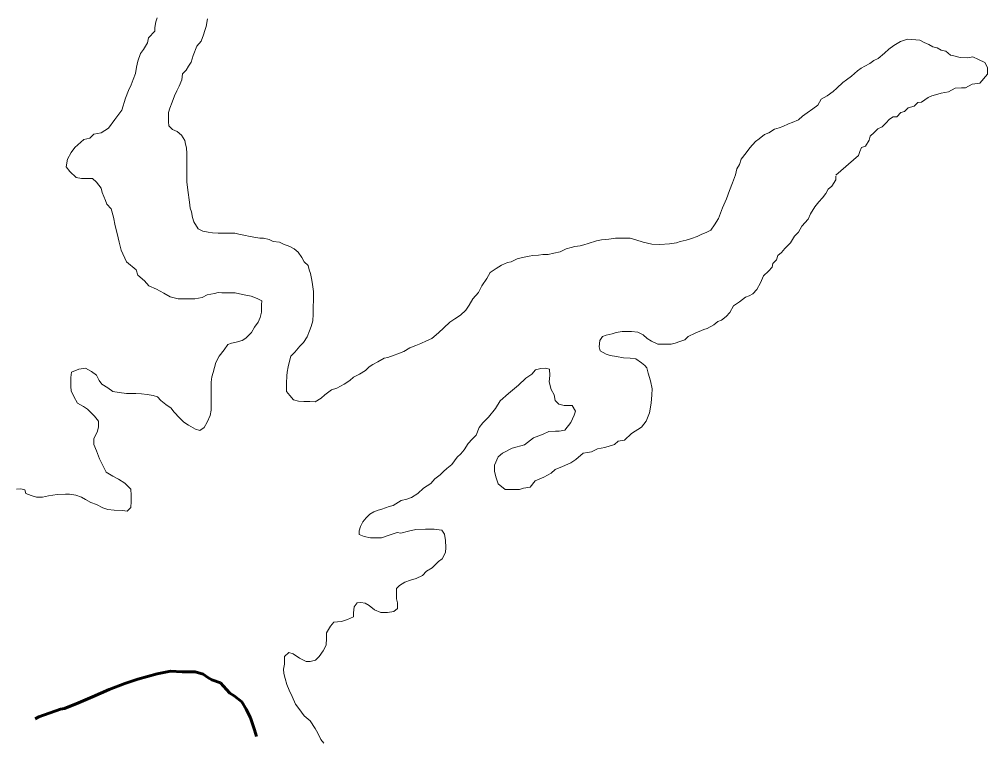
# Model space of a CAD drawing. Extents: x 553962 to 842807, y 8883888 to 9032388.
# Drawn here: x 620486 to 625783, y 8944931 to 8948891 of the extents above; entities that cross this region are included whole.
import ezdxf

# ---------------------------------------------------------------- set-up
doc = ezdxf.new("R2010")
doc.units = 0
doc.header["$LTSCALE"] = 150
doc.linetypes.add('LONG_DASH_SHORT_DASH', pattern=[9.9, 6, -1.2, 1.5, -1.2])
doc.layers.add('25', color=7, linetype='Continuous', lineweight=13)
doc.layers.add('7', color=7, linetype='LONG_DASH_SHORT_DASH', lineweight=60)

msp = doc.modelspace()

# ---------------------------------------------------------------- linework, layer by layer
at = {"layer": '25'}
for points in [[(621240.8, 8948898.6), (621233.1, 8948876.2), (621227.9, 8948846.2), (621227.8, 8948826.1), (621192.5, 8948788.8), (621187.2, 8948761.3), (621164.5, 8948726.4), (621149.3, 8948704), (621134, 8948661.5), (621126.2, 8948629), (621120.9, 8948594), (621108.2, 8948561.5), (621098, 8948531.6), (621082.7, 8948501.6), (621067.4, 8948459.2), (621046.9, 8948394.2), (621009, 8948341.9), (620973.6, 8948294.6), (620933.4, 8948269.8), (620893.3, 8948262.5), (620871.8, 8948240.8), (620839.7, 8948232.1), (620839.7, 8948232.1), (620790.2, 8948188.4), (620769.8, 8948162.2), (620749.4, 8948124.4), (620741.9, 8948083.3), (620761.7, 8948058.1), (620796.5, 8948025.3), (620826.4, 8948020.1), (620846.5, 8948020), (620866.5, 8948019.9), (620886.5, 8948019.7), (620908.8, 8947999.6), (620933.6, 8947966.9), (620938.4, 8947941.8), (620958.1, 8947899.1), (620965.4, 8947879), (620988.4, 8947853.3), (621002, 8947807.1)], [(621309.6, 8948405), (621322.3, 8948437.5), (621335.1, 8948472.4), (621347.8, 8948499.9), (621360.5, 8948524.8), (621375.8, 8948559.8), (621378.5, 8948592.3), (621398.7, 8948612.2), (621411.4, 8948634.6), (621426.6, 8948657.1), (621436.8, 8948692.1), (621457.2, 8948744.5), (621480, 8948771.9), (621492.7, 8948806.8), (621500.4, 8948829.3), (621508.1, 8948851.8), (621515.9, 8948894.3)], [(625344.2, 8948781.4), (625306.1, 8948768.7), (625269.1, 8948746.8), (625242.2, 8948726.6), (625218.7, 8948704.8), (625183.6, 8948676.1), (625161, 8948666.2), (625138.4, 8948648.8), (625110.8, 8948634), (625090.7, 8948624.1), (625070.6, 8948609.2), (625037.8, 8948579.4), (625010.1, 8948559.5), (624990, 8948544.7), (624957.3, 8948514.8), (624937.1, 8948494.9), (624904.4, 8948472.6), (624871.8, 8948452.8), (624854, 8948420.4), (624826.3, 8948400.5), (624796.2, 8948378.2), (624771, 8948360.8), (624748.4, 8948341), (624713.2, 8948326.2), (624693.2, 8948318.8), (624663.1, 8948304), (624643, 8948296.6), (624617.9, 8948289.2), (624585.2, 8948269.4), (624562.7, 8948259.6), (624532.5, 8948237.2), (624512.4, 8948222.3), (624482.1, 8948187.5), (624461.9, 8948160.1), (624434.1, 8948125.2), (624426.4, 8948095.2), (624411.2, 8948072.8), (624403.4, 8948040.3), (624388.1, 8947995.4), (624370.2, 8947952.9), (624354.9, 8947908), (624332, 8947858), (624311.6, 8947800.6), (624288.8, 8947765.7), (624268.6, 8947735.8), (624246, 8947725.9), (624215.9, 8947713.6), (624193.3, 8947701.2), (624163.2, 8947691.4), (624133.1, 8947681.6), (624100.5, 8947674.3), (624080.5, 8947666.9), (624042.9, 8947662.2), (623990.5, 8947658.6), (623945.8, 8947660.4), (623899.4, 8947670.7), (623858.1, 8947684.4), (623827.6, 8947692.3), (623802.8, 8947692.5), (623780.2, 8947692.7), (623747.7, 8947692.9), (623710.2, 8947688.1), (623670.1, 8947683.4), (623642.6, 8947678.6), (623597.5, 8947663.8), (623574.9, 8947656.5), (623554.8, 8947651.6), (623524.8, 8947646.8), (623504.8, 8947641.9), (623477.2, 8947634.6), (623444.5, 8947617.3), (623409.5, 8947610), (623379.4, 8947602.7), (623349.4, 8947602.9), (623326.8, 8947600.5), (623294.3, 8947598.2), (623274.3, 8947593.4), (623239.2, 8947586.1), (623209.1, 8947578.8), (623176.5, 8947564), (623156.5, 8947559.1), (623123.8, 8947544.3), (623093.7, 8947527), (623061, 8947504.7), (623043.2, 8947472.2), (623015.4, 8947432.3), (622997.6, 8947394.9), (622967.4, 8947360.1), (622947.1, 8947325.2), (622929.4, 8947297.7), (622899.2, 8947270.4), (622869, 8947250.6), (622841.3, 8947233.2), (622808.6, 8947200.9), (622778.4, 8947173.6), (622743.1, 8947143.7), (622713, 8947131.4), (622682.9, 8947116.6), (622655.3, 8947104.3), (622622.7, 8947092), (622590, 8947072.2)], [(625783, 8948590.7), (625782.1, 8948627.4), (625766.8, 8948654.9), (625733.2, 8948670.1), (625702.6, 8948685.4), (625672, 8948679.3), (625632.3, 8948682.4), (625632.3, 8948682.4), (625598.7, 8948691.5), (625580.3, 8948694.6), (625553.8, 8948717.4), (625528.8, 8948722.6), (625506.4, 8948735.2), (625484, 8948740.4), (625461.6, 8948753.1), (625436.6, 8948763.2), (625411.7, 8948775.9), (625344.2, 8948781.4)], [(624953.4, 8948037.9), (625076.8, 8948144.7), (625084.4, 8948167.2), (625092.1, 8948189.7), (625114.7, 8948197.1), (625134.9, 8948229.5), (625140.1, 8948252), (625162.8, 8948271.8), (625182.9, 8948291.7), (625205.5, 8948301.6), (625225.7, 8948321.5), (625245.8, 8948343.9), (625266, 8948356.3), (625286, 8948356.2), (625308.7, 8948381), (625328.7, 8948385.9), (625348.9, 8948405.8), (625381.5, 8948415.6), (625401.6, 8948435.5), (625421.6, 8948437.9), (625456.8, 8948462.7), (625476.9, 8948472.6), (625497, 8948477.4), (625529.6, 8948487.2), (625549.6, 8948489.6), (625569.6, 8948494.5), (625604.8, 8948514.3), (625639.8, 8948516.5), (625662.3, 8948516.4), (625697.5, 8948536.2), (625740.1, 8948540.9), (625783, 8948590.7)], [(622590, 8947072.2), (622557.4, 8947059.8), (622537.3, 8947052.5), (622502.2, 8947040.2), (622482.2, 8947035.3), (622447, 8947015.5), (622419.4, 8947000.7), (622399.3, 8946988.3), (622379.1, 8946968.4), (622346.5, 8946948.6), (622313.8, 8946931.3), (622293.7, 8946913.9), (622263.5, 8946894.1), (622243.4, 8946881.7), (622223.3, 8946871.8), (622193.2, 8946862), (622158, 8946834.7), (622137.9, 8946817.3), (622105.2, 8946797.5), (622075.2, 8946797.7), (622042.7, 8946797.9), (622012.7, 8946800.6), (621985.2, 8946808.3), (621965.4, 8946830.9), (621948.1, 8946853.6), (621948.2, 8946876.1), (621948.4, 8946898.7), (621948.7, 8946938.7), (621951.4, 8946958.7), (621956.6, 8946988.7), (621961.8, 8947011.2), (621972, 8947046.2), (621992.2, 8947068.6), (622020, 8947101), (622040.1, 8947120.8), (622060.4, 8947153.3), (622073.2, 8947185.7), (622083.3, 8947208.2), (622091.1, 8947240.7), (622093.8, 8947275.7), (622094, 8947295.7), (622094.1, 8947315.8), (622094.5, 8947355.8), (622094.6, 8947378.4), (622094.8, 8947400.9), (622090.1, 8947438.5), (622085.3, 8947463.5), (622078, 8947498.6), (622070.7, 8947518.7), (622065.9, 8947543.8), (622043.5, 8947564), (622031.2, 8947586.6), (622011.4, 8947616.7), (621989, 8947634.4), (621966.6, 8947647.1), (621931.7, 8947659.8), (621909.3, 8947670), (621874.3, 8947675.2), (621851.8, 8947685.4), (621821.9, 8947693.1), (621801.9, 8947693.2), (621779.4, 8947695.9), (621749.4, 8947701.1), (621714.5, 8947708.8), (621687, 8947714), (621664.5, 8947719.2), (621632, 8947719.4), (621604.5, 8947719.6), (621574.5, 8947719.8), (621542, 8947722.5), (621519.5, 8947725.1), (621489.5, 8947730.3), (621464.6, 8947743), (621439.8, 8947781.9), (621439.8, 8947781.9), (621432.8, 8947805.4), (621428.1, 8947836), (621421, 8947857.1), (621416.3, 8947890), (621416.3, 8947890), (621406.9, 8947955.9), (621406.9, 8947955.9), (621406.9, 8947955.9), (621401.6, 8948001.3), (621401.6, 8948001.3), (621401.8, 8948038.9), (621402.1, 8948066.4), (621402.2, 8948088.9), (621402.5, 8948124), (621402.7, 8948156.5), (621400.5, 8948186.6), (621395.6, 8948206.7), (621390.8, 8948226.7), (621373.5, 8948256.9), (621348.6, 8948277.1), (621323.7, 8948287.2), (621303.8, 8948307.4), (621301.5, 8948329.9), (621301.7, 8948350), (621301.9, 8948380), (621309.6, 8948405)], [(623458.1, 8946443), (623503.3, 8946462.8), (623530.9, 8946480.1), (623571.2, 8946514.9), (623593.8, 8946519.7), (623616.3, 8946522.1), (623648.9, 8946539.4), (623689, 8946546.7), (623741.7, 8946563.8), (623761.8, 8946581.2), (623796.8, 8946586), (623834.6, 8946623.3), (623889.9, 8946658), (623915.2, 8946690.4), (623934, 8946736.3), (623942.9, 8946789.7), (623945.2, 8946834.1), (623947.4, 8946867.5), (623938.5, 8946911.9), (623925.1, 8946954.2), (623918.5, 8946983.1), (623907.3, 8946996.4), (623890.1, 8947011), (623857.8, 8947031.2), (623827.8, 8947036.4), (623790.3, 8947036.7), (623752.8, 8947044.4), (623717.8, 8947049.7), (623695.4, 8947057.3), (623663, 8947075.1), (623658.2, 8947097.6), (623660.9, 8947132.7), (623676.1, 8947155.1), (623696.2, 8947162.5), (623728.8, 8947169.8), (623751.3, 8947177.1), (623783.9, 8947181.9), (623803.9, 8947181.8), (623833.9, 8947181.6), (623868.9, 8947178.8), (623898.8, 8947163.6), (623921.1, 8947143.5), (623943.5, 8947128.3), (623978.4, 8947113), (623998.4, 8947112.9), (624028.5, 8947112.7), (624051, 8947112.6), (624073.5, 8947117.4), (624098.6, 8947127.3), (624126.7, 8947136.9), (624144.4, 8947154.6), (624182.9, 8947172.3), (624230.2, 8947193), (624230.2, 8947193), (624230.2, 8947193), (624248, 8947198.9), (624284.4, 8947218.7), (624307, 8947236.1), (624327.1, 8947243.4), (624352.2, 8947263.3), (624372.4, 8947285.7), (624392.7, 8947323.1), (624392.7, 8947323.1), (624425.5, 8947343.8), (624458.1, 8947370.2), (624478.2, 8947377.6), (624498.2, 8947387.5), (624521, 8947412.4), (624541.2, 8947447.3), (624556.5, 8947487.2), (624584.2, 8947512.1), (624604.4, 8947534.5), (624607.1, 8947554.5), (624627.2, 8947574.4), (624634.9, 8947596.9), (624655, 8947614.3), (624672.7, 8947636.7), (624705.5, 8947666.5), (624725.8, 8947703.9), (624748.4, 8947726.3), (624766.2, 8947758.8), (624801.5, 8947796.1), (624814.2, 8947826), (624837, 8947863.4), (624859.7, 8947890.8), (624879.9, 8947913.2), (624897.6, 8947938.1), (624910.3, 8947960.6), (624930.4, 8947978), (624953.2, 8948012.9), (624953.3, 8948032.3)], [(621002, 8947807.1), (621010.2, 8947760.9), (621021.1, 8947717.4), (621032, 8947671.2), (621042.8, 8947627.7), (621073.1, 8947562.9), (621125.3, 8947520), (621135.1, 8947489.8), (621169.8, 8947459.6), (621194.6, 8947431.9), (621237, 8947414.1), (621276.9, 8947391.3), (621311.7, 8947371), (621354.2, 8947360.7), (621374.2, 8947360.6), (621394.2, 8947360.5), (621424.2, 8947360.3), (621446.7, 8947360.1), (621486.8, 8947367.4), (621514.4, 8947382.2), (621554.5, 8947389.4), (621574.5, 8947394.3), (621594.5, 8947394.2), (621617, 8947394), (621637, 8947393.9), (621667.1, 8947393.7), (621707, 8947383.4), (621754.5, 8947375.6), (621786.9, 8947362.9), (621811.8, 8947350.2), (621811.6, 8947327.7), (621811.3, 8947287.6), (621803.6, 8947257.6), (621793.4, 8947232.6), (621773.2, 8947205.2), (621755.4, 8947175.3), (621725.2, 8947145.5)], [(621725.2, 8947145.5), (621705.1, 8947133.1), (621672.5, 8947123.3), (621647.5, 8947118.4), (621627.4, 8947111.1), (621607.1, 8947081.2), (621579.4, 8947046.3), (621561.6, 8947011.4), (621553.9, 8946983.9), (621546.2, 8946956.4), (621538.5, 8946933.9), (621535.8, 8946903.9), (621535.6, 8946881.3), (621535.3, 8946838.8), (621535, 8946808.8), (621534.9, 8946786.2), (621534.6, 8946751.2), (621529.4, 8946721.2), (621514.1, 8946686.2), (621496.4, 8946656.3), (621473.7, 8946638.9), (621448.8, 8946646.6), (621411.4, 8946669.4), (621386.5, 8946684.6), (621364.2, 8946707.2), (621332, 8946742.5), (621317.1, 8946762.6), (621287.2, 8946782.8), (621259.9, 8946803.1), (621242.5, 8946823.2), (621217.6, 8946830.9), (621185.1, 8946836.1), (621155.1, 8946841.3), (621122.6, 8946841.5), (621095.1, 8946841.7), (621072.6, 8946841.8), (621032.6, 8946847.1), (620997.6, 8946852.4), (620970.3, 8946872.6), (620937.9, 8946892.8), (620923.1, 8946912.9), (620908.3, 8946943.1), (620880.9, 8946963.3), (620848.6, 8946981), (620811, 8946976.3), (620770.8, 8946959), (620768.1, 8946929), (620767.8, 8946881.4), (620770.1, 8946856.4), (620784.8, 8946826.2), (620804.6, 8946788.6), (620837, 8946770.8), (620859.3, 8946755.6), (620896.6, 8946717.8), (620918.9, 8946690.2), (620918.6, 8946657.6), (620910.9, 8946630.1), (620893.1, 8946595.2), (620892.9, 8946562.7), (620907.6, 8946527.5), (620924.8, 8946484.8), (620942, 8946447.2), (620961.8, 8946412), (620996.6, 8946389.2), (621029, 8946374)], [(622691, 8945845.7), (622691, 8945845.7), (622713.4, 8945869.7), (622743.6, 8945887), (622778.8, 8945921.8), (622799, 8945936.7), (622816.7, 8945971.6), (622819.5, 8945999.1), (622817.2, 8946036.7), (622812.5, 8946071.8), (622797.7, 8946094.4), (622797.7, 8946094.4), (622756.2, 8946100.3), (622708, 8946100.3), (622654.2, 8946097.5), (622614.6, 8946089), (622572.1, 8946077.7), (622552.5, 8946081), (622514.8, 8946068.7), (622467.2, 8946051.5), (622444.7, 8946051.7), (622407.2, 8946051.9), (622372.2, 8946059.7), (622344.8, 8946069.9), (622344.9, 8946089.9), (622352.6, 8946114.9), (622365.3, 8946139.8), (622383, 8946162.2), (622403.2, 8946182.1), (622425.8, 8946194.5), (622448.3, 8946204.4), (622468.4, 8946209.2), (622488.5, 8946216.6), (622508.5, 8946224), (622531.1, 8946228.8), (622574.9, 8946256), (622574.9, 8946256), (622606.1, 8946264.5), (622631.6, 8946273), (622665.5, 8946295.6), (622696.7, 8946323.9), (622736.3, 8946349.4), (622759, 8946374.9), (622787.3, 8946397.5), (622807.1, 8946414.5), (622824.1, 8946431.5), (622852.4, 8946454.1), (622880.7, 8946494.4), (622900.9, 8946511.8), (622918.6, 8946534.2), (622941.3, 8946569.1), (622964, 8946591.5), (622984.2, 8946613.9), (623002, 8946656.3), (623022.2, 8946681.2), (623052.1, 8946712.6), (623090, 8946759.3), (623116.7, 8946801.6), (623161.1, 8946841.6), (623216.8, 8946888.3), (623256.8, 8946926.1), (623290.2, 8946948.3), (623310.2, 8946972.7), (623339.1, 8946979.4), (623363.6, 8946981.6), (623385.8, 8946975), (623388.1, 8946941.6), (623384.1, 8946906.7), (623394.7, 8946863.8), (623412.5, 8946834.9), (623417, 8946803.8), (623437, 8946783.8), (623465.6, 8946775.9), (623510.7, 8946775.7), (623527.9, 8946745.5), (623520.3, 8946723), (623502.5, 8946683.1), (623469.6, 8946640.7), (623439.6, 8946635.9), (623419.6, 8946636.1), (623382, 8946633.8), (623351.9, 8946619), (623299.2, 8946599.3), (623248.9, 8946562.1), (623181.2, 8946542.5), (623128.5, 8946515.3), (623105.8, 8946495.4), (623085.5, 8946450.5), (623085.2, 8946415.5), (623095, 8946380.3), (623104.7, 8946347.7), (623144.5, 8946317.4), (623182, 8946317.2), (623222, 8946316.9), (623244.6, 8946324.3), (623279.7, 8946329.1), (623307.4, 8946363.9), (623355.1, 8946383.6), (623395.3, 8946405.9), (623418, 8946425.8), (623458.1, 8946443)], [(621029, 8946374), (621063.9, 8946351.2), (621096.1, 8946318.5), (621098.4, 8946285.9), (621098.1, 8946250.8), (621095.4, 8946218.3), (621075.2, 8946198.4), (621050.2, 8946201.1), (621005.2, 8946203.9), (620970.2, 8946206.6), (620942.8, 8946216.8), (620907.9, 8946234.6), (620878, 8946244.8), (620848.1, 8946262.5), (620825.7, 8946275.2), (620795.7, 8946285.4), (620760.8, 8946290.6), (620738.2, 8946290.8), (620693.2, 8946288.6), (620645.6, 8946281.4), (620613.1, 8946274.1), (620580.6, 8946274.3), (620550.6, 8946284.5), (620520.7, 8946294.7), (620515.8, 8946314.8), (620493.4, 8946319.9), (620470.8, 8946317.6)], [(622151, 8944927), (622136.2, 8944947.2), (622118.9, 8944982.3), (622104.1, 8945007.4), (622076.9, 8945050.2), (622044.6, 8945077.9), (622014.9, 8945118.2), (621997.6, 8945140.8), (621977.9, 8945183.5), (621961.8, 8945217.2), (621948.8, 8945249.6), (621940.2, 8945282), (621933.7, 8945310), (621931.5, 8945333.8), (621935.8, 8945359.6), (621937, 8945401.6), (621959.7, 8945424), (621984.7, 8945416.3), (622019.5, 8945393.6), (622054.4, 8945375.8), (622076.9, 8945375.7), (622107, 8945383), (622127.1, 8945402.9), (622147.3, 8945432.8), (622165.1, 8945465.2), (622165.4, 8945502.8), (622165.6, 8945532.8), (622188.4, 8945567.7), (622206.1, 8945590.1), (622226.1, 8945592.5), (622248.6, 8945594.8), (622281.2, 8945604.6), (622313.8, 8945619.4), (622314, 8945642), (622316.8, 8945674.5), (622334.4, 8945696.9), (622354.7, 8945698.4), (622378.4, 8945694.1), (622399.3, 8945681.4), (622429.2, 8945658.7), (622464.1, 8945643.5), (622499.1, 8945643.2), (622534.2, 8945648), (622554.3, 8945665.4), (622554.5, 8945695.4), (622549.7, 8945718), (622549.4, 8945757.9), (622549.4, 8945774.9), (622549.4, 8945774.9), (622566.4, 8945791.9), (622594.7, 8945808.9), (622625.9, 8945820.2), (622657, 8945828.7), (622691, 8945845.7)]]:
    msp.add_lwpolyline(points, dxfattribs=at)
at = {"layer": '7'}
msp.add_lwpolyline([(621783.7, 8944964.3), (621773, 8945001.4), (621750.9, 8945066.5), (621726.2, 8945114.2), (621704, 8945154.4), (621661.7, 8945187.1), (621636.8, 8945202.3), (621619.5, 8945222.4), (621587.2, 8945257.6), (621539.8, 8945275.3), (621517.4, 8945288), (621492.5, 8945305.6), (621447.6, 8945318.4), (621377.6, 8945318.8), (621312.6, 8945321.6), (621240, 8945307), (621134.8, 8945277.5), (621062.2, 8945255.4), (620976.9, 8945220.8), (620886.7, 8945181.2), (620809, 8945149.1), (620733.7, 8945117), (620711.2, 8945114.6), (620593.4, 8945072.7), (620573.2, 8945060.5)], dxfattribs=at)

doc.saveas('drawing.dxf')
